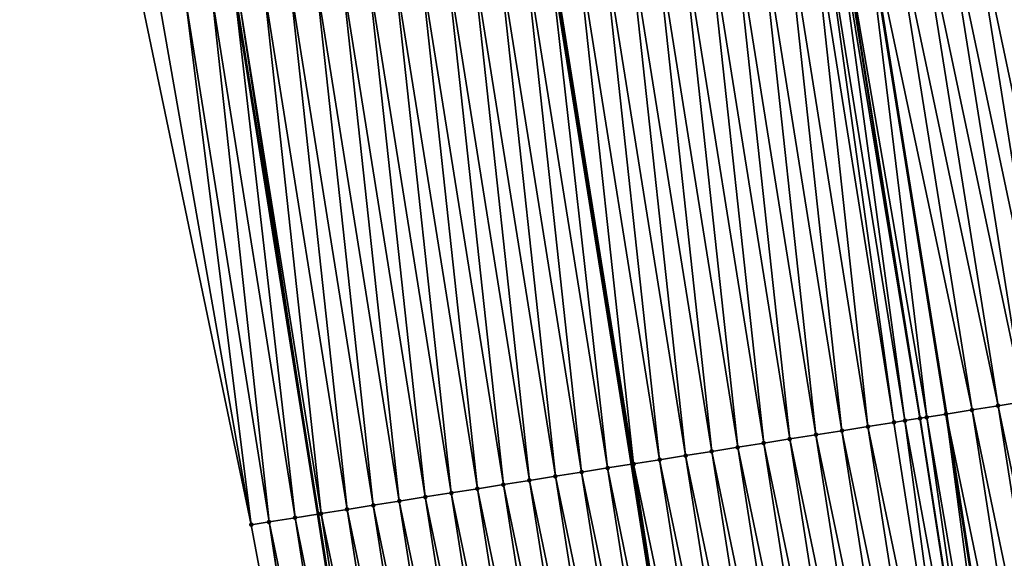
# Model space of a CAD drawing. Header units: feet. Extents: x 2007189 to 2022806, y 818621 to 837694.
# Tile 679 of 680: x 2011021 to 2011059, y 836887 to 836907. Entities that reach past the tile are written whole.
import ezdxf

# ---------------------------------------------------------------- set-up
doc = ezdxf.new("R2010")
doc.units = ezdxf.units.FT
doc.header["$MEASUREMENT"] = 0
for name, color, linetype, lineweight in [('EP_Travel Lane', 172, 'Continuous', 53), ('Road Shots', 141, 'Continuous', 100), ('Road X-Section', 40, 'Continuous', 13), ('STRIPING', 60, 'Continuous', 53)]:
    doc.layers.add(name, color=color, linetype=linetype, lineweight=lineweight)
doc.layers.add('I-77-MM17-21_SB-Surface-Border', color=7, linetype='Continuous')
doc.layers.add('I-77-MM17-21_SB-Surface-TIN', color=7, linetype='Continuous')

msp = doc.modelspace()

# ---------------------------------------------------------------- linework, layer by layer
at = {"layer": 'EP_Travel Lane'}
msp.add_polyline3d([(2011022.864046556, 836947.4066034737, 347.1232936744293), (2011026.230506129, 836927.7123564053, 346.8080546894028), (2011029.380190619, 836907.9654839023, 346.4303284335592), (2011032.52999082, 836888.2178859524, 346.0969545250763), (2011035.606841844, 836868.5612822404, 345.7566694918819), (2011038.667757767, 836848.800070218, 345.4025356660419), (2011041.728646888, 836829.0390312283, 345.0388085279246), (2011044.751521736, 836809.2975651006, 344.6803787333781), (2011047.761208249, 836789.5287417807, 344.3112902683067), (2011050.770956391, 836769.759513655, 343.9643218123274), (2011053.780684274, 836749.9904185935, 343.6100900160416), (2011056.677382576, 836730.3065915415, 343.2603112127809), (2011059.584905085, 836710.522480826, 342.8899886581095), (2011062.492481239, 836690.7380050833, 342.5404203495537), (2011065.390474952, 836671.003531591, 342.1884735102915), (2011068.295801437, 836651.2184445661, 341.8571655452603), (2011071.200970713, 836631.4344281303, 341.4640193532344), (2011074.044221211, 836611.6984762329, 341.1047547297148), (2011076.893108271, 836591.9053140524, 340.7655555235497), (2011079.741901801, 836572.1128016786, 340.3899916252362), (2011082.507447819, 836552.4029188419, 340.0278692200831)], dxfattribs=at)
at = {"layer": 'I-77-MM17-21_SB-Surface-Border', "color": 3, "linetype": 'Continuous', "lineweight": -3}
msp.add_polyline3d([(2011033.668854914, 836868.2622193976, 345.6994792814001), (2011030.006965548, 836887.816867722, 346.0128074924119), (2011025.90840431, 836907.4135435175, 346.3218607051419), (2011021.226425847, 836926.9179417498, 346.5844846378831), (2011021.628481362, 836947.2092472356, 347.0764302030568)], dxfattribs=at)
at = {"layer": 'I-77-MM17-21_SB-Surface-TIN', "color": 128, "linetype": 'Continuous', "lineweight": -3}
for points in [[(2011061.297670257, 836892.7992856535, 346.5219442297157), (2011058.147855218, 836912.5469771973, 346.8495984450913), (2011057.160380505, 836912.389199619, 346.8658374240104)], [(2011062.285168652, 836892.9569147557, 346.5147802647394), (2011059.13534467, 836912.704662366, 346.8390076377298), (2011058.147855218, 836912.5469771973, 346.8495984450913)], [(2011061.297670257, 836892.7992856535, 346.5219442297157), (2011062.285168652, 836892.9569147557, 346.5147802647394), (2011058.147855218, 836912.5469771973, 346.8495984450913)], [(2011059.322720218, 836892.4837343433, 346.554187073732), (2011056.172910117, 836912.2313949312, 346.8837333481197), (2011055.185441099, 836912.073581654, 346.9021542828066)], [(2011060.310189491, 836892.6415460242, 346.5358637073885), (2011057.160380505, 836912.389199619, 346.8658374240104), (2011056.172910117, 836912.2313949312, 346.8837333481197)], [(2011059.322720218, 836892.4837343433, 346.554187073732), (2011060.310189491, 836892.6415460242, 346.5358637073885), (2011056.172910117, 836912.2313949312, 346.8837333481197)], [(2011060.310189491, 836892.6415460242, 346.5358637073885), (2011061.297670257, 836892.7992856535, 346.5219442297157), (2011057.160380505, 836912.389199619, 346.8658374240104)], [(2011055.629055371, 836891.8935717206, 346.6145170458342), (2011053.210490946, 836911.7579980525, 346.9363207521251), (2011052.246920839, 836911.6041751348, 346.9441074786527)], [(2011057.347782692, 836892.1681045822, 346.5912249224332), (2011054.197970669, 836911.9157772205, 346.9200346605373), (2011053.210490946, 836911.7579980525, 346.9363207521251)], [(2011057.347782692, 836892.1681045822, 346.5912249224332), (2011053.210490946, 836911.7579980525, 346.9363207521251), (2011056.360308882, 836892.0102889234, 346.6097422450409)], [(2011055.629055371, 836891.8935717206, 346.6145170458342), (2011056.360308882, 836892.0102889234, 346.6097422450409), (2011053.210490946, 836911.7579980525, 346.9363207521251)], [(2011058.335250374, 836892.3259262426, 346.5722916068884), (2011055.185441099, 836912.073581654, 346.9021542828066), (2011054.197970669, 836911.9157772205, 346.9200346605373)], [(2011057.347782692, 836892.1681045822, 346.5912249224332), (2011058.335250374, 836892.3259262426, 346.5722916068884), (2011054.197970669, 836911.9157772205, 346.9200346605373)], [(2011058.335250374, 836892.3259262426, 346.5722916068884), (2011059.322720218, 836892.4837343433, 346.554187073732), (2011055.185441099, 836912.073581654, 346.9021542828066)], [(2011053.397683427, 836891.5382507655, 346.5793824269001), (2011051.235457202, 836911.4430045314, 346.9345209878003), (2011050.247882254, 836911.2858553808, 346.912349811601)], [(2011054.385261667, 836891.6953792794, 346.6028149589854), (2011051.618190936, 836911.503959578, 346.9400114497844), (2011051.235457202, 836911.4430045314, 346.9345209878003)], [(2011053.397683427, 836891.5382507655, 346.5793824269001), (2011054.385261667, 836891.6953792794, 346.6028149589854), (2011051.235457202, 836911.4430045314, 346.9345209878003)], [(2011054.798210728, 836891.7611369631, 346.6093065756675), (2011052.100014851, 836911.5807500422, 346.9436993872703), (2011051.618190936, 836911.503959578, 346.9400114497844)], [(2011054.385261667, 836891.6953792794, 346.6028149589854), (2011054.798210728, 836891.7611369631, 346.6093065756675), (2011051.618190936, 836911.503959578, 346.9400114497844)], [(2011055.368444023, 836891.8520091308, 346.614177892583), (2011052.222999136, 836911.6003606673, 346.9440410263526), (2011052.100014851, 836911.5807500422, 346.9436993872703)], [(2011054.798210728, 836891.7611369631, 346.6093065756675), (2011055.368444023, 836891.8520091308, 346.614177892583), (2011052.100014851, 836911.5807500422, 346.9436993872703)], [(2011055.372808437, 836891.8527050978, 346.6141880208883), (2011052.246920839, 836911.6041751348, 346.9441074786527), (2011052.222999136, 836911.6003606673, 346.9440410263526)], [(2011055.368444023, 836891.8520091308, 346.614177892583), (2011055.372808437, 836891.8527050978, 346.6141880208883), (2011052.222999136, 836911.6003606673, 346.9440410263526)], [(2011055.372808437, 836891.8527050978, 346.6141880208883), (2011055.629055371, 836891.8935717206, 346.6145170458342), (2011052.246920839, 836911.6041751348, 346.9441074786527)], [(2011051.422508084, 836891.2241119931, 346.5252894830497), (2011049.260298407, 836911.1287620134, 346.8867690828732), (2011048.272727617, 836910.9715867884, 346.8661915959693)], [(2011052.410090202, 836891.381216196, 346.5502079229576), (2011050.247882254, 836911.2858553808, 346.912349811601), (2011049.260298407, 836911.1287620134, 346.8867690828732)], [(2011051.422508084, 836891.2241119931, 346.5252894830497), (2011052.410090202, 836891.381216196, 346.5502079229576), (2011049.260298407, 836911.1287620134, 346.8867690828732)], [(2011052.410090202, 836891.381216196, 346.5502079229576), (2011053.397683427, 836891.5382507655, 346.5793824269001), (2011050.247882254, 836911.2858553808, 346.912349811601)], [(2011048.459799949, 836890.7525597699, 346.4651796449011), (2011046.297620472, 836910.6570204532, 346.8382317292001), (2011045.310060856, 836910.4997751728, 346.8219360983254)], [(2011049.44736942, 836890.9097432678, 346.4852515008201), (2011047.2851707, 836910.8143245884, 346.8509301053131), (2011046.297620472, 836910.6570204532, 346.8382317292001)], [(2011048.459799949, 836890.7525597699, 346.4651796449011), (2011049.44736942, 836890.9097432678, 346.4852515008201), (2011046.297620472, 836910.6570204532, 346.8382317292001)], [(2011050.434937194, 836891.066937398, 346.5046734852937), (2011048.272727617, 836910.9715867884, 346.8661915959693), (2011047.2851707, 836910.8143245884, 346.8509301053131)], [(2011049.44736942, 836890.9097432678, 346.4852515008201), (2011050.434937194, 836891.066937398, 346.5046734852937), (2011047.2851707, 836910.8143245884, 346.8509301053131)], [(2011050.434937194, 836891.066937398, 346.5046734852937), (2011051.422508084, 836891.2241119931, 346.5252894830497), (2011048.272727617, 836910.9715867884, 346.8661915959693)], [(2011046.484648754, 836890.4382696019, 346.420340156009), (2011044.322492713, 836910.3425833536, 346.8023728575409), (2011043.334915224, 836910.1854501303, 346.7792281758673)], [(2011047.472225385, 836890.5954082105, 346.4431556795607), (2011045.310060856, 836910.4997751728, 346.8219360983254), (2011044.322492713, 836910.3425833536, 346.8023728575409)], [(2011046.484648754, 836890.4382696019, 346.420340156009), (2011047.472225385, 836890.5954082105, 346.4431556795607), (2011044.322492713, 836910.3425833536, 346.8023728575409)], [(2011047.472225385, 836890.5954082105, 346.4431556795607), (2011048.459799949, 836890.7525597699, 346.4651796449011), (2011045.310060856, 836910.4997751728, 346.8219360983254)], [(2011041.359736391, 836909.8713332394, 346.7237978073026), (2011041.277316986, 836909.8582275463, 346.7213870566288), (2011044.432720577, 836890.1118233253, 346.3701334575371)], [(2011044.509488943, 836890.1240334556, 346.3721988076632), (2011042.347328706, 836910.0283735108, 346.7526238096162), (2011041.359736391, 836909.8713332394, 346.7237978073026)], [(2011044.509488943, 836890.1240334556, 346.3721988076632), (2011041.359736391, 836909.8713332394, 346.7237978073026), (2011044.432720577, 836890.1118233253, 346.3701334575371)], [(2011045.497071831, 836890.2811328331, 346.3974121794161), (2011043.334915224, 836910.1854501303, 346.7792281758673), (2011042.347328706, 836910.0283735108, 346.7526238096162)], [(2011044.509488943, 836890.1240334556, 346.3721988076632), (2011045.497071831, 836890.2811328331, 346.3974121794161), (2011042.347328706, 836910.0283735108, 346.7526238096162)], [(2011045.497071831, 836890.2811328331, 346.3974121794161), (2011046.484648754, 836890.4382696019, 346.420340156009), (2011043.334915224, 836910.1854501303, 346.7792281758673)], [(2011041.546723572, 836889.652840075, 346.2901561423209), (2011039.384556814, 836909.5572210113, 346.668082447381), (2011038.396977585, 836909.4000986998, 346.644270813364)], [(2011042.534311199, 836889.8099097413, 346.3171854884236), (2011040.372143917, 836909.7142939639, 346.6949109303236), (2011039.384556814, 836909.5572210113, 346.668082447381)], [(2011041.546723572, 836889.652840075, 346.2901561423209), (2011042.534311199, 836889.8099097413, 346.3171854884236), (2011039.384556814, 836909.5572210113, 346.668082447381)], [(2011043.521902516, 836889.9669562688, 346.3456291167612), (2011041.277316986, 836909.8582275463, 346.7213870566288), (2011040.372143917, 836909.7142939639, 346.6949109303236)], [(2011042.534311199, 836889.8099097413, 346.3171854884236), (2011043.521902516, 836889.9669562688, 346.3456291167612), (2011040.372143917, 836909.7142939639, 346.6949109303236)], [(2011043.521902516, 836889.9669562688, 346.3456291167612), (2011044.432720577, 836890.1118233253, 346.3701334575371), (2011041.277316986, 836909.8582275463, 346.7213870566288)], [(2011039.571582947, 836889.3384836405, 346.2493669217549), (2011037.409399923, 836909.242966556, 346.6210601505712), (2011036.421825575, 836909.0858136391, 346.599119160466)], [(2011040.559146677, 836889.4957031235, 346.2672393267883), (2011038.396977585, 836909.4000986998, 346.644270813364), (2011037.409399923, 836909.242966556, 346.6210601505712)], [(2011039.571582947, 836889.3384836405, 346.2493669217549), (2011040.559146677, 836889.4957031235, 346.2672393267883), (2011037.409399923, 836909.242966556, 346.6210601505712)], [(2011040.559146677, 836889.4957031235, 346.2672393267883), (2011041.546723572, 836889.652840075, 346.2901561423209), (2011038.396977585, 836909.4000986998, 346.644270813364)], [(2011036.60888154, 836888.8668892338, 346.191835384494), (2011034.446676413, 836908.7715107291, 346.555058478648), (2011033.459103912, 836908.6143462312, 346.5338253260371)], [(2011037.596457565, 836889.0240316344, 346.2144191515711), (2011035.434250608, 836908.9286646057, 346.5769408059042), (2011034.446676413, 836908.7715107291, 346.555058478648)], [(2011036.60888154, 836888.8668892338, 346.191835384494), (2011037.596457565, 836889.0240316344, 346.2144191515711), (2011034.446676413, 836908.7715107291, 346.555058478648)], [(2011038.584023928, 836889.1812346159, 346.2333001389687), (2011036.421825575, 836909.0858136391, 346.599119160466), (2011035.434250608, 836908.9286646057, 346.5769408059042)], [(2011037.596457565, 836889.0240316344, 346.2144191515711), (2011038.584023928, 836889.1812346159, 346.2333001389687), (2011035.434250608, 836908.9286646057, 346.5769408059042)], [(2011038.584023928, 836889.1812346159, 346.2333001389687), (2011039.571582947, 836889.3384836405, 346.2493669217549), (2011036.421825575, 836909.0858136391, 346.599119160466)], [(2011034.633738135, 836888.5525502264, 346.1499810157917), (2011032.471532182, 836908.4571768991, 346.5128876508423), (2011031.483951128, 836908.3000660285, 346.4883767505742)], [(2011035.621305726, 836888.7097455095, 346.169332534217), (2011033.459103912, 836908.6143462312, 346.5338253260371), (2011032.471532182, 836908.4571768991, 346.5128876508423)], [(2011034.633738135, 836888.5525502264, 346.1499810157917), (2011035.621305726, 836888.7097455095, 346.169332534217), (2011032.471532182, 836908.4571768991, 346.5128876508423)], [(2011035.621305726, 836888.7097455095, 346.169332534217), (2011036.60888154, 836888.8668892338, 346.191835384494), (2011033.459103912, 836908.6143462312, 346.5338253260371)], [(2011032.658576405, 836888.2383261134, 346.1011041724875), (2011030.496365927, 836908.1429811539, 346.4622769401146), (2011029.508775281, 836907.9859304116, 346.4340909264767)], [(2011033.646162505, 836888.3954053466, 346.1275487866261), (2011031.483951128, 836908.3000660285, 346.4883767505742), (2011030.496365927, 836908.1429811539, 346.4622769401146)], [(2011032.658576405, 836888.2383261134, 346.1011041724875), (2011033.646162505, 836888.3954053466, 346.1275487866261), (2011030.496365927, 836908.1429811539, 346.4622769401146)], [(2011033.646162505, 836888.3954053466, 346.1275487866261), (2011034.633738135, 836888.5525502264, 346.1499810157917), (2011031.483951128, 836908.3000660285, 346.4883767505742)], [(2011030.006965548, 836887.816867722, 346.0128074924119), (2011027.533588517, 836907.6718632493, 346.3756211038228), (2011026.545988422, 836907.5148717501, 346.3438140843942)], [(2011030.68337197, 836887.9243697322, 346.0358632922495), (2011028.521182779, 836907.8288913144, 346.4051931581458), (2011027.533588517, 836907.6718632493, 346.3756211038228)], [(2011030.006965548, 836887.816867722, 346.0128074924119), (2011030.68337197, 836887.9243697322, 346.0358632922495), (2011027.533588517, 836907.6718632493, 346.3756211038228)], [(2011031.670976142, 836888.0813356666, 346.0692328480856), (2011029.380190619, 836907.9654839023, 346.4303284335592), (2011028.521182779, 836907.8288913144, 346.4051931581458)], [(2011030.68337197, 836887.9243697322, 346.0358632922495), (2011031.670976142, 836888.0813356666, 346.0692328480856), (2011028.521182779, 836907.8288913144, 346.4051931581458)], [(2011029.508775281, 836907.9859304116, 346.4340909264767), (2011029.380190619, 836907.9654839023, 346.4303284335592), (2011032.52999082, 836888.2178859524, 346.0969545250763)], [(2011031.670976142, 836888.0813356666, 346.0692328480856), (2011032.52999082, 836888.2178859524, 346.0969545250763), (2011029.380190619, 836907.9654839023, 346.4303284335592)], [(2011032.658576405, 836888.2383261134, 346.1011041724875), (2011029.508775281, 836907.9859304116, 346.4340909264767), (2011032.52999082, 836888.2178859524, 346.0969545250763)], [(2011030.006965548, 836887.816867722, 346.0128074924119), (2011026.545988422, 836907.5148717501, 346.3438140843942), (2011025.90840431, 836907.4135435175, 346.3218607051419)], [(2011061.429534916, 836872.5518671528, 346.2087443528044), (2011058.335250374, 836892.3259262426, 346.5722916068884), (2011057.347782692, 836892.1681045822, 346.5912249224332)], [(2011062.417691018, 836872.7053197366, 346.1857028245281), (2011059.322720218, 836892.4837343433, 346.554187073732), (2011058.335250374, 836892.3259262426, 346.5722916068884)], [(2011061.429534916, 836872.5518671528, 346.2087443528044), (2011062.417691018, 836872.7053197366, 346.1857028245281), (2011058.335250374, 836892.3259262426, 346.5722916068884)], [(2011059.012200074, 836872.1769103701, 346.241523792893), (2011056.360308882, 836892.0102889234, 346.6097422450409), (2011055.629055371, 836891.8935717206, 346.6145170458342)], [(2011060.441360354, 836872.3985337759, 346.225176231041), (2011057.347782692, 836892.1681045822, 346.5912249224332), (2011056.360308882, 836892.0102889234, 346.6097422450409)], [(2011060.441360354, 836872.3985337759, 346.225176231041), (2011056.360308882, 836892.0102889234, 346.6097422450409), (2011059.453176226, 836872.2452269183, 346.2400918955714)], [(2011059.012200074, 836872.1769103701, 346.241523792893), (2011059.453176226, 836872.2452269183, 346.2400918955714), (2011056.360308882, 836892.0102889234, 346.6097422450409)], [(2011060.441360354, 836872.3985337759, 346.225176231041), (2011061.429534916, 836872.5518671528, 346.2087443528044), (2011057.347782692, 836892.1681045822, 346.5912249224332)], [(2011057.476685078, 836871.9395125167, 346.2201963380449), (2011054.385261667, 836891.6953792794, 346.6028149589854), (2011053.397683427, 836891.5382507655, 346.5793824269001)], [(2011057.476685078, 836871.9395125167, 346.2201963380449), (2011054.798210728, 836891.7611369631, 346.6093065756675), (2011054.385261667, 836891.6953792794, 346.6028149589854)], [(2011058.431020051, 836872.086989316, 346.2371273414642), (2011055.368444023, 836891.8520091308, 346.614177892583), (2011054.798210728, 836891.7611369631, 346.6093065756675)], [(2011057.476685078, 836871.9395125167, 346.2201963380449), (2011058.431020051, 836872.086989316, 346.2371273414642), (2011054.798210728, 836891.7611369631, 346.6093065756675)], [(2011058.464953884, 836872.0922373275, 346.2375076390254), (2011055.372808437, 836891.8527050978, 346.6141880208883), (2011055.368444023, 836891.8520091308, 346.614177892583)], [(2011058.431020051, 836872.086989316, 346.2371273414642), (2011058.464953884, 836872.0922373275, 346.2375076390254), (2011055.368444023, 836891.8520091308, 346.614177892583)], [(2011058.464953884, 836872.0922373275, 346.2375076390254), (2011055.629055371, 836891.8935717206, 346.6145170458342), (2011055.372808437, 836891.8527050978, 346.6141880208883)], [(2011058.464953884, 836872.0922373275, 346.2375076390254), (2011059.012200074, 836872.1769103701, 346.241523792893), (2011055.629055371, 836891.8935717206, 346.6145170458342)], [(2011054.511843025, 836871.4815682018, 346.1555031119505), (2011051.422508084, 836891.2241119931, 346.5252894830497), (2011050.434937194, 836891.066937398, 346.5046734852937)], [(2011055.50011954, 836871.6342432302, 346.1755746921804), (2011052.410090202, 836891.381216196, 346.5502079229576), (2011051.422508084, 836891.2241119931, 346.5252894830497)], [(2011054.511843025, 836871.4815682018, 346.1555031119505), (2011055.50011954, 836871.6342432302, 346.1755746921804), (2011051.422508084, 836891.2241119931, 346.5252894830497)], [(2011056.488400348, 836871.7868905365, 346.1971833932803), (2011053.397683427, 836891.5382507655, 346.5793824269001), (2011052.410090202, 836891.381216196, 346.5502079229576)], [(2011055.50011954, 836871.6342432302, 346.1755746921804), (2011056.488400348, 836871.7868905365, 346.1971833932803), (2011052.410090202, 836891.381216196, 346.5502079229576)], [(2011056.488400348, 836871.7868905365, 346.1971833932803), (2011057.476685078, 836871.9395125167, 346.2201963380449), (2011053.397683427, 836891.5382507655, 346.5793824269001)], [(2011052.535290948, 836871.176211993, 346.1157010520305), (2011049.44736942, 836890.9097432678, 346.4852515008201), (2011048.459799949, 836890.7525597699, 346.4651796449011)], [(2011053.523563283, 836871.3289140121, 346.1342760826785), (2011050.434937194, 836891.066937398, 346.5046734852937), (2011049.44736942, 836890.9097432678, 346.4852515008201)], [(2011052.535290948, 836871.176211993, 346.1157010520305), (2011053.523563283, 836871.3289140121, 346.1342760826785), (2011049.44736942, 836890.9097432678, 346.4852515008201)], [(2011053.523563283, 836871.3289140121, 346.1342760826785), (2011054.511843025, 836871.4815682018, 346.1555031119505), (2011050.434937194, 836891.066937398, 346.5046734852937)], [(2011050.558732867, 836870.8708945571, 346.0737491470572), (2011047.472225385, 836890.5954082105, 346.4431556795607), (2011046.484648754, 836890.4382696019, 346.420340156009)], [(2011051.547016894, 836871.0235210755, 346.096510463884), (2011048.459799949, 836890.7525597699, 346.4651796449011), (2011047.472225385, 836890.5954082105, 346.4431556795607)], [(2011050.558732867, 836870.8708945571, 346.0737491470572), (2011051.547016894, 836871.0235210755, 346.096510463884), (2011047.472225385, 836890.5954082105, 346.4431556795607)], [(2011051.547016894, 836871.0235210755, 346.096510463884), (2011052.535290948, 836871.176211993, 346.1157010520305), (2011048.459799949, 836890.7525597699, 346.4651796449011)], [(2011043.521902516, 836889.9669562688, 346.3456291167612), (2011047.518267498, 836870.401344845, 346.0033312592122), (2011044.432720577, 836890.1118233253, 346.3701334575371)], [(2011047.593880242, 836870.4130185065, 346.0052708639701), (2011044.509488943, 836890.1240334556, 346.3721988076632), (2011044.432720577, 836890.1118233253, 346.3701334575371)], [(2011047.593880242, 836870.4130185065, 346.0052708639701), (2011044.432720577, 836890.1118233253, 346.3701334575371), (2011047.518267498, 836870.401344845, 346.0033312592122)], [(2011048.582168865, 836870.5656153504, 346.0296775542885), (2011045.497071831, 836890.2811328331, 346.3974121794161), (2011044.509488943, 836890.1240334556, 346.3721988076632)], [(2011047.593880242, 836870.4130185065, 346.0052708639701), (2011048.582168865, 836870.5656153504, 346.0296775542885), (2011044.509488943, 836890.1240334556, 346.3721988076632)], [(2011049.570449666, 836870.7182627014, 346.0512837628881), (2011046.484648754, 836890.4382696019, 346.420340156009), (2011045.497071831, 836890.2811328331, 346.3974121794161)], [(2011048.582168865, 836870.5656153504, 346.0296775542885), (2011049.570449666, 836870.7182627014, 346.0512837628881), (2011045.497071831, 836890.2811328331, 346.3974121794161)], [(2011049.570449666, 836870.7182627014, 346.0512837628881), (2011050.558732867, 836870.8708945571, 346.0737491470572), (2011046.484648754, 836890.4382696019, 346.420340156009)], [(2011045.617292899, 836870.1078900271, 345.9528418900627), (2011042.534311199, 836889.8099097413, 346.3171854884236), (2011041.546723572, 836889.652840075, 346.2901561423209)], [(2011046.605588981, 836870.2604387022, 345.9799193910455), (2011043.521902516, 836889.9669562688, 346.3456291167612), (2011042.534311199, 836889.8099097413, 346.3171854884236)], [(2011045.617292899, 836870.1078900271, 345.9528418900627), (2011046.605588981, 836870.2604387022, 345.9799193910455), (2011042.534311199, 836889.8099097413, 346.3171854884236)], [(2011046.605588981, 836870.2604387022, 345.9799193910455), (2011047.518267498, 836870.401344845, 346.0033312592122), (2011043.521902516, 836889.9669562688, 346.3456291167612)], [(2011042.6524399, 836869.6500163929, 345.8842296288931), (2011039.571582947, 836889.3384836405, 346.2493669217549), (2011038.584023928, 836889.1812346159, 346.2333001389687)], [(2011043.640716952, 836869.8026879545, 345.9044934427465), (2011040.559146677, 836889.4957031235, 346.2672393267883), (2011039.571582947, 836889.3384836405, 346.2493669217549)], [(2011042.6524399, 836869.6500163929, 345.8842296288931), (2011043.640716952, 836869.8026879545, 345.9044934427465), (2011039.571582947, 836889.3384836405, 346.2493669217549)], [(2011044.629000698, 836869.9553162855, 345.9271542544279), (2011041.546723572, 836889.652840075, 346.2901561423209), (2011040.559146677, 836889.4957031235, 346.2672393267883)], [(2011043.640716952, 836869.8026879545, 345.9044934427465), (2011044.629000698, 836869.9553162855, 345.9271542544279), (2011040.559146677, 836889.4957031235, 346.2672393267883)], [(2011044.629000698, 836869.9553162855, 345.9271542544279), (2011045.617292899, 836870.1078900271, 345.9528418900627), (2011041.546723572, 836889.652840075, 346.2901561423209)], [(2011040.675907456, 836869.3445334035, 345.8514571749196), (2011037.596457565, 836889.0240316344, 346.2144191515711), (2011036.60888154, 836888.8668892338, 346.191835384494)], [(2011041.664166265, 836869.4973227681, 345.8651891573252), (2011038.584023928, 836889.1812346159, 346.2333001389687), (2011037.596457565, 836889.0240316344, 346.2144191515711)], [(2011040.675907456, 836869.3445334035, 345.8514571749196), (2011041.664166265, 836869.4973227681, 345.8651891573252), (2011037.596457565, 836889.0240316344, 346.2144191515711)], [(2011041.664166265, 836869.4973227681, 345.8651891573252), (2011042.6524399, 836869.6500163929, 345.8842296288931), (2011038.584023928, 836889.1812346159, 346.2333001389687)], [(2011038.699381, 836869.0390117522, 345.8208284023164), (2011035.621305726, 836888.7097455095, 346.169332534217), (2011034.633738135, 836888.5525502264, 346.1499810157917)], [(2011039.68764793, 836869.1917486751, 345.8374681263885), (2011036.60888154, 836888.8668892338, 346.191835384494), (2011035.621305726, 836888.7097455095, 346.169332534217)], [(2011038.699381, 836869.0390117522, 345.8208284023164), (2011039.68764793, 836869.1917486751, 345.8374681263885), (2011035.621305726, 836888.7097455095, 346.169332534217)], [(2011039.68764793, 836869.1917486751, 345.8374681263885), (2011040.675907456, 836869.3445334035, 345.8514571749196), (2011036.60888154, 836888.8668892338, 346.191835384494)], [(2011031.670976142, 836888.0813356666, 346.0692328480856), (2011035.606841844, 836868.5612822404, 345.7566694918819), (2011032.52999082, 836888.2178859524, 346.0969545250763)], [(2011035.734549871, 836868.5809968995, 345.7600462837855), (2011032.658576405, 836888.2383261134, 346.1011041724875), (2011032.52999082, 836888.2178859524, 346.0969545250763)], [(2011035.734549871, 836868.5809968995, 345.7600462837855), (2011032.52999082, 836888.2178859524, 346.0969545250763), (2011035.606841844, 836868.5612822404, 345.7566694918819)], [(2011036.722831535, 836868.7336386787, 345.7819614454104), (2011033.646162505, 836888.3954053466, 346.1275487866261), (2011032.658576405, 836888.2383261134, 346.1011041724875)], [(2011035.734549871, 836868.5809968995, 345.7600462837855), (2011036.722831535, 836868.7336386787, 345.7819614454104), (2011032.658576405, 836888.2383261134, 346.1011041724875)], [(2011037.711107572, 836868.8863167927, 345.8018619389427), (2011034.633738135, 836888.5525502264, 346.1499810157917), (2011033.646162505, 836888.3954053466, 346.1275487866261)], [(2011036.722831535, 836868.7336386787, 345.7819614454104), (2011037.711107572, 836868.8863167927, 345.8018619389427), (2011033.646162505, 836888.3954053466, 346.1275487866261)], [(2011037.711107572, 836868.8863167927, 345.8018619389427), (2011038.699381, 836869.0390117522, 345.8208284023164), (2011034.633738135, 836888.5525502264, 346.1499810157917)], [(2011033.668854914, 836868.2622193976, 345.6994792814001), (2011030.68337197, 836887.9243697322, 346.0358632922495), (2011030.006965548, 836887.816867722, 346.0128074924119)], [(2011034.746256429, 836868.4284311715, 345.7339143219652), (2011031.670976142, 836888.0813356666, 346.0692328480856), (2011030.68337197, 836887.9243697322, 346.0358632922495)], [(2011033.668854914, 836868.2622193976, 345.6994792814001), (2011033.757948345, 836868.2759599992, 345.7025395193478), (2011030.68337197, 836887.9243697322, 346.0358632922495)], [(2011033.757948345, 836868.2759599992, 345.7025395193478), (2011034.746256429, 836868.4284311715, 345.7339143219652), (2011030.68337197, 836887.9243697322, 346.0358632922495)], [(2011034.746256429, 836868.4284311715, 345.7339143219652), (2011035.606841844, 836868.5612822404, 345.7566694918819), (2011031.670976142, 836888.0813356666, 346.0692328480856)]]:
    msp.add_3dface(points, dxfattribs=at)
at = {"layer": 'Road Shots', "lineweight": 100}
for p in [(2011058.335250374, 836892.3259262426, 346.5722916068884), (2011056.360313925, 836892.0102897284, 346.6097422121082), (2011057.347782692, 836892.1681045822, 346.5912249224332), (2011054.385261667, 836891.6953792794, 346.6028149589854), (2011054.798210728, 836891.7611369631, 346.6093065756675), (2011055.368444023, 836891.8520091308, 346.614177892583), (2011055.372808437, 836891.8527050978, 346.6141880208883), (2011055.629055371, 836891.8935717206, 346.6145170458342), (2011051.422508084, 836891.2241119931, 346.5252894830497), (2011052.410090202, 836891.381216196, 346.5502079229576), (2011053.397683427, 836891.5382507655, 346.5793824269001), (2011049.44736942, 836890.9097432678, 346.4852515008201), (2011050.434937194, 836891.066937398, 346.5046734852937), (2011047.472225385, 836890.5954082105, 346.4431556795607), (2011048.459799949, 836890.7525597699, 346.4651796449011), (2011044.509488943, 836890.1240334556, 346.3721988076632), (2011045.497071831, 836890.2811328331, 346.3974121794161), (2011046.484648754, 836890.4382696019, 346.420340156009), (2011042.534311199, 836889.8099097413, 346.3171854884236), (2011043.521902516, 836889.9669562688, 346.3456291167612), (2011039.571582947, 836889.3384836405, 346.2493669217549), (2011040.559146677, 836889.4957031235, 346.2672393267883), (2011041.546723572, 836889.652840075, 346.2901561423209), (2011037.596457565, 836889.0240316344, 346.2144191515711), (2011038.584023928, 836889.1812346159, 346.2333001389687), (2011035.621305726, 836888.7097455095, 346.169332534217), (2011036.60888154, 836888.8668892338, 346.191835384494), (2011032.658576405, 836888.2383261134, 346.1011041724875), (2011033.646162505, 836888.3954053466, 346.1275487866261), (2011034.633738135, 836888.5525502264, 346.1499810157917), (2011030.68337197, 836887.9243697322, 346.0358632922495), (2011031.670976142, 836888.0813356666, 346.0692328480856), (2011030.006965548, 836887.816867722, 346.0128074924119)]:
    msp.add_point(p, dxfattribs=at)
at = {"layer": 'Road X-Section', "extrusion": (-0.1574902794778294, 0.9873815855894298, 0.01656551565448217), "elevation": 509615.6736246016, "flags": 128}
msp.add_lwpolyline([(-2117789.970007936, -8096.96675039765), (-2117788.970007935, -8096.928976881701), (-2117787.970007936, -8096.884595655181), (-2117786.970007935, -8096.84146385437), (-2117785.970007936, -8096.804588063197), (-2117784.970007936, -8096.775901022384), (-2117783.970007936, -8096.746312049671), (-2117782.970007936, -8096.71577975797), (-2117781.970007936, -8096.694283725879), (-2117780.970007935, -8096.678752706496), (-2117779.970007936, -8096.657366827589), (-2117778.970007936, -8096.642640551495), (-2117777.970007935, -8096.635475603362), (-2117776.970007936, -8096.621554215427), (-2117775.970007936, -8096.603228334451), (-2117774.970007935, -8096.585121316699), (-2117773.970007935, -8096.566185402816), (-2117772.970007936, -8096.547665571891), (-2117772.229493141, -8096.542890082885), (-2117771.970007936, -8096.543219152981), (-2117771.965588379, -8096.543229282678), (-2117771.388159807, -8096.548101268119), (-2117770.970007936, -8096.554593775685), (-2117769.970007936, -8096.578029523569), (-2117768.970007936, -8096.607208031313), (-2117767.970007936, -8096.632129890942), (-2117766.970007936, -8096.652748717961), (-2117765.970007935, -8096.672173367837), (-2117764.970007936, -8096.692247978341), (-2117763.970007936, -8096.714274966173), (-2117762.970007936, -8096.737093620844), (-2117761.970007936, -8096.760024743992), (-2117760.970007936, -8096.785241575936), (-2117759.970007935, -8096.811814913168), (-2117758.970007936, -8096.840262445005), (-2117757.970007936, -8096.867295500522), (-2117756.970007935, -8096.890215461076), (-2117755.970007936, -8096.90809031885), (-2117754.970007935, -8096.924159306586), (-2117753.970007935, -8096.943042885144), (-2117752.970007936, -8096.965629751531), (-2117751.970007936, -8096.98813569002), (-2117750.970007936, -8097.007489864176), (-2117749.970007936, -8097.029925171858), (-2117748.970007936, -8097.056373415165), (-2117747.970007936, -8097.088249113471), (-2117746.970007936, -8097.121623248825), (-2117746.285112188, -8097.144682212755)], dxfattribs=at)
at = {"layer": 'STRIPING'}
for points in [[(2011046.910079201, 836951.253483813, 347.616442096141), (2011050.060740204, 836931.5052859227, 347.2886459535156), (2011053.210490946, 836911.7579980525, 346.9363207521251), (2011056.360308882, 836892.0102889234, 346.6097422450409), (2011059.453176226, 836872.2452269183, 346.2400918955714), (2011062.513300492, 836852.4847974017, 345.8369486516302), (2011065.573649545, 836832.7229163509, 345.5142885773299), (2011068.619498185, 836812.9573718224, 345.1447929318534), (2011071.657362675, 836793.1924699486, 344.7975703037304), (2011074.695216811, 836773.4276354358, 344.4466664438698), (2011077.73292346, 836753.663760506, 344.0433287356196), (2011080.686230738, 836733.8771730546, 343.6773933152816), (2011083.633886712, 836714.0984351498, 343.3409276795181), (2011086.581448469, 836694.320329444, 342.9684968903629), (2011089.486874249, 836674.5308553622, 342.6257677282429), (2011092.389505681, 836654.7453237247, 342.2972511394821), (2011095.292035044, 836634.9604878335, 341.9285390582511), (2011098.147386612, 836615.1637398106, 341.5556556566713), (2011100.999618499, 836595.3715675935, 341.1885994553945), (2011103.851903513, 836575.5790267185, 340.8421805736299), (2011106.626242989, 836555.7674109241, 340.4710913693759)], [(2011034.959147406, 836949.3412913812, 347.3911341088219), (2011038.121892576, 836929.6047620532, 347.0646826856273), (2011041.277316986, 836909.8582275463, 346.7213870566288), (2011044.432720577, 836890.1118233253, 346.3701334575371), (2011047.518267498, 836870.401344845, 346.0033312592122), (2011050.576802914, 836850.6404375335, 345.6127363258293), (2011053.635503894, 836830.8784605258, 345.2814525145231), (2011056.682711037, 836811.1268719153, 344.9214658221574), (2011059.726767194, 836791.3630302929, 344.5684434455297), (2011062.770771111, 836771.5995278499, 344.1968893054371), (2011065.814731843, 836751.8363057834, 343.8100168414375), (2011068.760441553, 836732.103986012, 343.4474459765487), (2011071.708831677, 836712.3254104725, 343.1080330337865), (2011074.657167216, 836692.5472011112, 342.747785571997), (2011077.565120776, 836672.7858841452, 342.3991795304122), (2011080.474645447, 836653.0016321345, 342.0554828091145), (2011083.384105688, 836633.2178182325, 341.6864802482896), (2011086.231986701, 836613.4515366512, 341.2861409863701), (2011089.080804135, 836593.6587251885, 340.9271570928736), (2011091.929687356, 836573.8654566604, 340.5937657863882), (2011094.703896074, 836554.1045713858, 340.2363653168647)]]:
    msp.add_polyline3d(points, dxfattribs=at)

doc.saveas('drawing.dxf')
